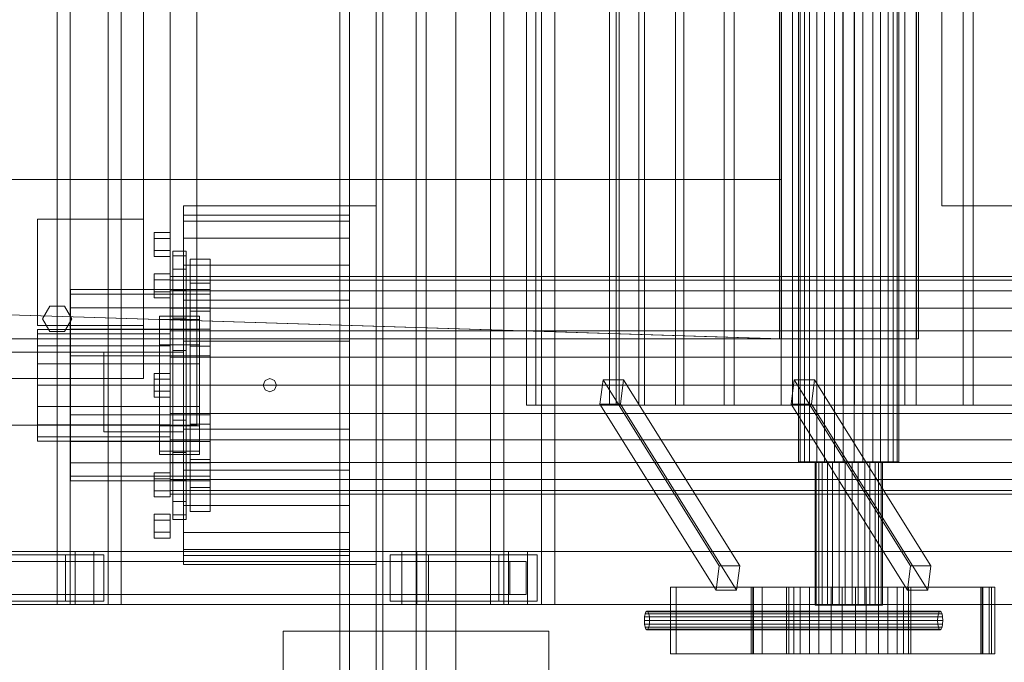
# Model space of a CAD drawing. Header units: millimetres. Extents: x -2233 to 65662, y -50530 to 6847.
# Tile 377 of 656: x 9535 to 10276, y -18494 to -18010. Entities that reach past the tile are written whole.
import ezdxf

# ---------------------------------------------------------------- set-up
doc = ezdxf.new("R2010")
doc.units = ezdxf.units.MM
for name, color, linetype, lineweight in [('COTAS_O', 1, 'Continuous', 0), ('superior_C01', 7, 'Continuous', 0), ('superior_C01-mix', 7, 'Continuous', 0), ('superior_mezcladora', 7, 'Continuous', 0)]:
    doc.layers.add(name, color=color, linetype=linetype, lineweight=lineweight)
doc.dimstyles.new('R19_100', dxfattribs={"dimtxt": 250, "dimasz": 150, "dimexe": 150, "dimexo": 80, "dimgap": 100, "dimtad": 1, "dimtih": 1, "dimtoh": 1, "dimdsep": 46, "dimcen": 0.09, "dimadec": 0, "dimazin": 0, "dimtfac": 1, "dimtdec": 4, "dimtofl": 0, "dimtmove": 0, "dimatfit": 3, "dimfxl": 1, "dimtolj": 1, "dimtzin": 0, "dimarcsym": 0})

# ---------------------------------------------------------------- blocks, each defined once
blk = doc.blocks.new('DIM_R32_33')
at = {"layer": 'COTAS_O'}
for p, q in [((9108.38, -17350), (9063.38, -17500)), ((9808.38, -17350), (9108.38, -17350)), ((9108.38, -18650), (9108.38, -17350)), ((9108.38, -17350), (9153.38, -17500)), ((9108.38, -18650), (9063.38, -18500)), ((9108.38, -18650), (9153.38, -18500)), ((9808.38, -18650), (9108.38, -18650))]:
    blk.add_line(p, q, dxfattribs=at)
blk.add_text('1300 O', height=250, rotation=90, dxfattribs=at).set_placement((9008.38, -18000))

msp = doc.modelspace()

# ---------------------------------------------------------------- linework, layer by layer
at = {"layer": 'superior_C01'}
for p, q in [((9563.324, -17550), (9563.324, -18450)), ((9573.203, -18450), (9573.203, -17550)), ((9601.698, -18450), (9601.698, -17550)), ((9611.577, -17550), (9611.577, -18450)), ((9889.5, -17550), (9889.5, -18450)), ((9899.379, -18450), (9899.379, -17550)), ((9927.873, -18450), (9927.873, -17550)), ((9937.752, -17550), (9937.752, -18450)), ((10121.147, -17657.5), (10121.147, -18342.5)), ((10122.476, -17657.5), (10122.476, -18342.5)), ((10125.569, -17657.5), (10125.569, -18342.5)), ((10129.356, -17657.5), (10129.356, -18342.5)), ((10135.071, -17657.5), (10135.071, -18342.5)), ((10140.738, -17657.5), (10140.738, -18342.5)), ((10148.205, -17657.5), (10148.205, -18342.5)), ((10154.89, -17657.5), (10154.89, -18342.5)), ((10162.973, -17657.5), (10162.973, -18342.5)), ((10169.657, -17657.5), (10169.657, -18342.5)), ((10177.124, -17657.5), (10177.124, -18342.5)), ((10182.791, -17657.5), (10182.791, -18342.5)), ((10188.506, -17657.5), (10188.506, -18342.5)), ((10192.293, -17657.5), (10192.293, -18342.5)), ((10195.386, -18342.5), (10195.386, -17657.5)), ((10196.716, -17657.5), (10196.716, -18342.5)), ((9916.527, -17700), (9916.527, -18300)), ((9923.583, -18300), (9923.583, -17700)), ((9978.984, -17700), (9978.984, -18300)), ((9983.982, -17700), (9983.982, -18300)), ((9986.25, -17700), (9986.25, -18300)), ((10000.902, -17700), (10000.902, -18300)), ((10005.283, -17700), (10005.283, -18300)), ((10028.591, -17700), (10028.591, -18300)), ((10034.788, -17700), (10034.788, -18300)), ((10065.163, -17700), (10065.163, -18300)), ((10072.752, -17700), (10072.752, -18300)), ((10108.125, -17700), (10108.125, -18300)), ((10116.589, -17700), (10116.589, -18300)), ((10154.55, -17700), (10154.55, -18300)), ((10163.312, -17700), (10163.312, -18300)), ((10201.273, -17700), (10201.273, -18300)), ((10209.737, -17700), (10209.737, -18300)), ((10245.11, -17700), (10245.11, -18300)), ((10252.699, -17700), (10252.699, -18300)), ((10210.031, -17750), (10210.031, -18250)), ((10211.451, -18250), (10211.451, -17750)), ((10106.736, -18000), (10106.736, -18130)), ((10108.42, -18130), (10108.42, -18000)), ((9429.768, -18130), (10106.736, -18130)), ((10108.42, -18130), (9431.451, -18130)), ((10106.736, -18130), (10106.736, -18250)), ((10108.42, -18130), (10106.736, -18130)), ((10108.42, -18250), (10108.42, -18130)), ((10106.736, -18250), (9410.453, -18228.298)), ((9412.137, -18228.298), (10108.42, -18250)), ((10210.031, -18250), (1105.699, -18250)), ((1107.119, -18250), (10211.451, -18250)), ((10106.736, -18250), (10108.42, -18250)), ((10210.031, -18250), (10211.451, -18250)), ((9974.066, -18280.886), (9971.743, -18299.114)), ((9989.415, -18280.886), (9974.066, -18280.886)), ((10061.565, -18420.886), (9974.066, -18280.886)), ((9987.092, -18299.114), (9989.415, -18280.886)), ((9989.415, -18280.886), (10076.914, -18420.886)), ((10117.967, -18280.886), (10115.643, -18299.114)), ((10133.316, -18280.886), (10117.967, -18280.886)), ((10205.466, -18420.886), (10117.967, -18280.886)), ((10130.993, -18299.114), (10133.316, -18280.886)), ((10133.316, -18280.886), (10220.815, -18420.886)), ((9916.527, -18300), (10453.757, -18300)), ((9916.527, -18300), (9923.583, -18300)), ((10460.813, -18300), (9923.583, -18300)), ((9971.743, -18299.114), (9987.092, -18299.114)), ((10059.241, -18439.114), (9971.743, -18299.114)), ((9983.982, -18300), (9978.984, -18300)), ((9978.984, -18300), (9986.25, -18300)), ((10000.902, -18300), (9983.982, -18300)), ((9986.25, -18300), (10005.283, -18300)), ((10074.591, -18439.114), (9987.092, -18299.114)), ((10028.591, -18300), (10000.902, -18300)), ((10005.283, -18300), (10034.788, -18300)), ((10065.163, -18300), (10028.591, -18300)), ((10034.788, -18300), (10072.752, -18300)), ((10108.125, -18300), (10065.163, -18300)), ((10072.752, -18300), (10116.589, -18300)), ((10154.55, -18300), (10108.125, -18300)), ((10115.643, -18299.114), (10130.993, -18299.114)), ((10203.142, -18439.114), (10115.643, -18299.114)), ((10116.589, -18300), (10163.312, -18300)), ((10218.492, -18439.114), (10130.993, -18299.114)), ((10201.273, -18300), (10154.55, -18300)), ((10163.312, -18300), (10209.737, -18300)), ((10245.11, -18300), (10201.273, -18300)), ((10209.737, -18300), (10252.699, -18300)), ((10283.074, -18300), (10245.11, -18300)), ((10252.699, -18300), (10289.271, -18300)), ((10125.569, -18342.5), (10121.147, -18342.5)), ((10121.147, -18342.5), (10122.476, -18342.5)), ((10122.476, -18342.5), (10129.356, -18342.5)), ((10135.071, -18342.5), (10125.569, -18342.5)), ((10129.356, -18342.5), (10140.738, -18342.5)), ((10134.468, -18342.5), (10133.576, -18342.5)), ((10133.576, -18342.5), (10136.544, -18342.5)), ((10133.576, -18342.5), (10133.576, -18450.5)), ((10139.084, -18342.5), (10134.468, -18342.5)), ((10134.468, -18342.5), (10134.468, -18450.5)), ((10148.205, -18342.5), (10135.071, -18342.5)), ((10136.544, -18342.5), (10142.92, -18342.5)), ((10136.544, -18342.5), (10136.544, -18450.5)), ((10146.722, -18342.5), (10139.084, -18342.5)), ((10139.084, -18342.5), (10139.084, -18450.5)), ((10140.738, -18342.5), (10154.89, -18342.5)), ((10142.92, -18342.5), (10151.734, -18342.5)), ((10142.92, -18342.5), (10142.92, -18450.5)), ((10156.219, -18342.5), (10146.722, -18342.5)), ((10146.722, -18342.5), (10146.722, -18450.5)), ((10162.973, -18342.5), (10148.205, -18342.5)), ((10151.734, -18342.5), (10161.643, -18342.5)), ((10151.734, -18342.5), (10151.734, -18450.5)), ((10154.89, -18342.5), (10169.657, -18342.5)), ((10166.129, -18342.5), (10156.219, -18342.5)), ((10156.219, -18342.5), (10156.219, -18450.5)), ((10161.643, -18342.5), (10171.14, -18342.5)), ((10161.643, -18342.5), (10161.643, -18450.5)), ((10177.124, -18342.5), (10162.973, -18342.5)), ((10174.942, -18342.5), (10166.129, -18342.5)), ((10166.129, -18342.5), (10166.129, -18450.5)), ((10169.657, -18342.5), (10182.791, -18342.5)), ((10171.14, -18342.5), (10178.778, -18342.5)), ((10171.14, -18342.5), (10171.14, -18450.5)), ((10181.319, -18342.5), (10174.942, -18342.5)), ((10174.942, -18342.5), (10174.942, -18450.5)), ((10188.506, -18342.5), (10177.124, -18342.5)), ((10178.778, -18342.5), (10183.394, -18342.5)), ((10178.778, -18342.5), (10178.778, -18450.5)), ((10184.286, -18342.5), (10181.319, -18342.5)), ((10181.319, -18342.5), (10181.319, -18450.5)), ((10182.791, -18342.5), (10192.293, -18342.5)), ((10183.394, -18342.5), (10184.286, -18342.5)), ((10183.394, -18450.5), (10183.394, -18342.5)), ((10184.286, -18342.5), (10184.286, -18450.5)), ((10195.386, -18342.5), (10188.506, -18342.5)), ((10192.293, -18342.5), (10196.716, -18342.5)), ((10196.716, -18342.5), (10195.386, -18342.5)), ((9576.866, -18410), (8425.658, -18410)), ((8439.771, -18410), (9590.979, -18410)), ((9822.599, -18410), (9496.424, -18410)), ((9507.714, -18410), (9833.889, -18410)), ((9576.866, -18410), (9576.866, -18450)), ((9590.979, -18410), (9576.866, -18410)), ((9903.042, -18410), (9576.866, -18410)), ((9590.979, -18450), (9590.979, -18410)), ((9590.979, -18410), (9917.154, -18410)), ((9822.599, -18410), (9822.599, -18450)), ((9833.889, -18410), (9822.599, -18410)), ((10335.846, -18410), (9822.599, -18410)), ((9833.889, -18450), (9833.889, -18410)), ((9833.889, -18410), (10347.136, -18410)), ((9903.042, -18410), (9903.042, -18450)), ((9917.154, -18410), (9903.042, -18410)), ((10416.288, -18410), (9903.042, -18410)), ((9917.154, -18450), (9917.154, -18410)), ((9917.154, -18410), (10430.401, -18410)), ((9569.532, -18412.5), (9487.679, -18412.5)), ((9495.952, -18417.5), (9903.981, -18417.5)), ((9916.215, -18417.5), (9508.186, -18417.5)), ((9516.459, -18412.5), (9598.313, -18412.5)), ((9569.532, -18447.5), (9569.532, -18412.5)), ((9569.532, -18412.5), (9598.313, -18412.5)), ((9598.313, -18412.5), (9598.313, -18447.5)), ((9842.634, -18412.5), (9813.854, -18412.5)), ((9813.854, -18412.5), (9813.854, -18447.5)), ((9895.708, -18412.5), (9813.854, -18412.5)), ((9842.634, -18447.5), (9842.634, -18412.5)), ((9842.634, -18412.5), (9924.488, -18412.5)), ((9895.708, -18447.5), (9895.708, -18412.5)), ((9895.708, -18412.5), (9924.488, -18412.5)), ((9903.981, -18442.5), (9903.981, -18417.5)), ((9903.981, -18417.5), (9916.215, -18417.5)), ((9916.215, -18417.5), (9916.215, -18442.5)), ((9924.488, -18412.5), (9924.488, -18447.5)), ((10059.241, -18439.114), (10061.565, -18420.886)), ((10061.565, -18420.886), (10076.914, -18420.886)), ((10076.914, -18420.886), (10074.591, -18439.114)), ((10203.142, -18439.114), (10205.466, -18420.886)), ((10205.466, -18420.886), (10220.815, -18420.886)), ((10220.815, -18420.886), (10218.492, -18439.114)), ((10264.744, -18437), (10024.909, -18437)), ((10024.909, -18437), (10024.909, -18487)), ((10029.143, -18437), (10024.909, -18437)), ((10029.143, -18487), (10029.143, -18437)), ((10029.143, -18437), (10268.978, -18437)), ((10074.591, -18439.114), (10059.241, -18439.114)), ((10258.255, -18437), (10085.574, -18437)), ((10085.574, -18437), (10085.574, -18487)), ((10087.268, -18437), (10085.574, -18437)), ((10259.384, -18437), (10086.703, -18437)), ((10086.703, -18437), (10086.703, -18487)), ((10093.76, -18437), (10086.703, -18437)), ((10087.268, -18487), (10087.268, -18437)), ((10087.268, -18437), (10259.949, -18437)), ((10093.76, -18487), (10093.76, -18437)), ((10093.76, -18437), (10266.441, -18437)), ((10113.842, -18437), (10112.198, -18437)), ((10112.198, -18437), (10117.668, -18437)), ((10112.198, -18437), (10112.198, -18487)), ((10122.351, -18437), (10113.842, -18437)), ((10113.842, -18437), (10113.842, -18487)), ((10117.668, -18437), (10129.42, -18437)), ((10117.668, -18437), (10117.668, -18487)), ((10136.429, -18437), (10122.351, -18437)), ((10122.351, -18437), (10122.351, -18487)), ((10129.42, -18437), (10145.665, -18437)), ((10129.42, -18437), (10129.42, -18487)), ((10153.932, -18437), (10136.429, -18437)), ((10136.429, -18437), (10136.429, -18487)), ((10145.665, -18437), (10163.93, -18437)), ((10145.665, -18437), (10145.665, -18487)), ((10172.197, -18437), (10153.932, -18437)), ((10153.932, -18437), (10153.932, -18487)), ((10163.93, -18437), (10181.433, -18437)), ((10163.93, -18437), (10163.93, -18487)), ((10188.442, -18437), (10172.197, -18437)), ((10172.197, -18437), (10172.197, -18487)), ((10181.433, -18437), (10195.511, -18437)), ((10181.433, -18437), (10181.433, -18487)), ((10200.194, -18437), (10188.442, -18437)), ((10188.442, -18437), (10188.442, -18487)), ((10195.511, -18437), (10204.02, -18437)), ((10195.511, -18437), (10195.511, -18487)), ((10205.664, -18437), (10200.194, -18437)), ((10200.194, -18437), (10200.194, -18487)), ((10218.492, -18439.114), (10203.142, -18439.114)), ((10204.02, -18437), (10205.664, -18437)), ((10204.02, -18487), (10204.02, -18437)), ((10205.664, -18437), (10205.664, -18487)), ((10258.255, -18487), (10258.255, -18437)), ((10258.255, -18437), (10259.949, -18437)), ((10259.384, -18487), (10259.384, -18437)), ((10259.384, -18437), (10266.441, -18437)), ((10259.949, -18437), (10259.949, -18487)), ((10264.744, -18487), (10264.744, -18437)), ((10264.744, -18437), (10268.978, -18437)), ((10266.441, -18437), (10266.441, -18487)), ((10268.978, -18437), (10268.978, -18487)), ((9569.532, -18447.5), (9487.679, -18447.5)), ((9495.952, -18442.5), (9903.981, -18442.5)), ((9508.186, -18442.5), (9916.215, -18442.5)), ((9598.313, -18447.5), (9516.459, -18447.5)), ((9598.313, -18447.5), (9569.532, -18447.5)), ((9813.854, -18447.5), (9842.634, -18447.5)), ((9895.708, -18447.5), (9813.854, -18447.5)), ((9924.488, -18447.5), (9842.634, -18447.5)), ((9924.488, -18447.5), (9895.708, -18447.5)), ((9916.215, -18442.5), (9903.981, -18442.5)), ((8425.658, -18450), (9576.866, -18450)), ((8439.771, -18450), (9590.979, -18450)), ((9496.424, -18450), (9822.599, -18450)), ((9507.714, -18450), (9833.889, -18450)), ((9563.324, -18450), (9601.698, -18450)), ((9563.324, -18450), (9573.203, -18450)), ((9611.577, -18450), (9573.203, -18450)), ((9576.866, -18450), (9590.979, -18450)), ((9576.866, -18450), (9903.042, -18450)), ((9590.979, -18450), (9917.154, -18450)), ((9611.577, -18450), (9601.698, -18450)), ((9822.599, -18450), (9833.889, -18450)), ((9822.599, -18450), (10335.846, -18450)), ((9833.889, -18450), (10347.136, -18450)), ((9889.5, -18450), (9927.873, -18450)), ((9889.5, -18450), (9899.379, -18450)), ((9937.752, -18450), (9899.379, -18450)), ((9903.042, -18450), (9917.154, -18450)), ((9903.042, -18450), (10416.288, -18450)), ((9917.154, -18450), (10430.401, -18450)), ((9937.752, -18450), (9927.873, -18450)), ((10005.736, -18457.05), (10006.377, -18455.533)), ((10006.377, -18455.533), (10007.133, -18455)), ((10006.377, -18455.533), (10227.025, -18455.533)), ((10007.133, -18455), (10007.89, -18455.533)), ((10227.782, -18455), (10007.133, -18455)), ((10007.89, -18455.533), (10008.531, -18457.05)), ((10007.89, -18455.533), (10228.538, -18455.533)), ((10136.544, -18450.5), (10133.576, -18450.5)), ((10133.576, -18450.5), (10134.468, -18450.5)), ((10134.468, -18450.5), (10139.084, -18450.5)), ((10142.92, -18450.5), (10136.544, -18450.5)), ((10139.084, -18450.5), (10146.722, -18450.5)), ((10151.734, -18450.5), (10142.92, -18450.5)), ((10146.722, -18450.5), (10156.219, -18450.5)), ((10161.643, -18450.5), (10151.734, -18450.5)), ((10156.219, -18450.5), (10166.129, -18450.5)), ((10171.14, -18450.5), (10161.643, -18450.5)), ((10166.129, -18450.5), (10174.942, -18450.5)), ((10178.778, -18450.5), (10171.14, -18450.5)), ((10174.942, -18450.5), (10181.319, -18450.5)), ((10183.394, -18450.5), (10178.778, -18450.5)), ((10181.319, -18450.5), (10184.286, -18450.5)), ((10184.286, -18450.5), (10183.394, -18450.5)), ((10227.025, -18455.533), (10226.385, -18457.05)), ((10227.782, -18455), (10227.025, -18455.533)), ((10228.538, -18455.533), (10227.782, -18455)), ((10229.179, -18457.05), (10228.538, -18455.533)), ((10005.158, -18462), (10005.308, -18459.321)), ((10005.308, -18464.679), (10005.158, -18462)), ((10005.158, -18462), (10225.806, -18462)), ((10005.308, -18459.321), (10005.736, -18457.05)), ((10005.308, -18459.321), (10225.956, -18459.321)), ((10005.736, -18457.05), (10226.385, -18457.05)), ((10008.531, -18457.05), (10008.959, -18459.321)), ((10008.531, -18457.05), (10229.179, -18457.05)), ((10008.959, -18459.321), (10009.109, -18462)), ((10008.959, -18459.321), (10229.607, -18459.321)), ((10009.109, -18462), (10008.959, -18464.679)), ((10009.109, -18462), (10229.757, -18462)), ((10225.956, -18459.321), (10225.806, -18462)), ((10225.806, -18462), (10225.956, -18464.679)), ((10226.385, -18457.05), (10225.956, -18459.321)), ((10229.607, -18459.321), (10229.179, -18457.05)), ((10229.757, -18462), (10229.607, -18459.321)), ((10229.607, -18464.679), (10229.757, -18462)), ((10005.736, -18466.95), (10005.308, -18464.679)), ((10005.308, -18464.679), (10225.956, -18464.679)), ((10006.377, -18468.467), (10005.736, -18466.95)), ((10005.736, -18466.95), (10226.385, -18466.95)), ((10007.133, -18469), (10006.377, -18468.467)), ((10006.377, -18468.467), (10227.025, -18468.467)), ((10007.89, -18468.467), (10007.133, -18469)), ((10007.133, -18469), (10227.782, -18469)), ((10008.531, -18466.95), (10007.89, -18468.467)), ((10007.89, -18468.467), (10228.538, -18468.467)), ((10008.959, -18464.679), (10008.531, -18466.95)), ((10008.531, -18466.95), (10229.179, -18466.95)), ((10008.959, -18464.679), (10229.607, -18464.679)), ((10225.956, -18464.679), (10226.385, -18466.95)), ((10226.385, -18466.95), (10227.025, -18468.467)), ((10227.025, -18468.467), (10227.782, -18469)), ((10227.782, -18469), (10228.538, -18468.467)), ((10228.538, -18468.467), (10229.179, -18466.95)), ((10229.179, -18466.95), (10229.607, -18464.679)), ((10024.909, -18487), (10264.744, -18487)), ((10024.909, -18487), (10029.143, -18487)), ((10268.978, -18487), (10029.143, -18487)), ((10085.574, -18487), (10258.255, -18487)), ((10085.574, -18487), (10087.268, -18487)), ((10086.703, -18487), (10259.384, -18487)), ((10086.703, -18487), (10093.76, -18487)), ((10259.949, -18487), (10087.268, -18487)), ((10266.441, -18487), (10093.76, -18487)), ((10117.668, -18487), (10112.198, -18487)), ((10112.198, -18487), (10113.842, -18487)), ((10113.842, -18487), (10122.351, -18487)), ((10129.42, -18487), (10117.668, -18487)), ((10122.351, -18487), (10136.429, -18487)), ((10145.665, -18487), (10129.42, -18487)), ((10136.429, -18487), (10153.932, -18487)), ((10163.93, -18487), (10145.665, -18487)), ((10153.932, -18487), (10172.197, -18487)), ((10181.433, -18487), (10163.93, -18487)), ((10172.197, -18487), (10188.442, -18487)), ((10195.511, -18487), (10181.433, -18487)), ((10188.442, -18487), (10200.194, -18487)), ((10204.02, -18487), (10195.511, -18487)), ((10200.194, -18487), (10205.664, -18487)), ((10205.664, -18487), (10204.02, -18487)), ((10259.949, -18487), (10258.255, -18487)), ((10266.441, -18487), (10259.384, -18487)), ((10268.978, -18487), (10264.744, -18487))]:
    msp.add_line(p, q, dxfattribs=at)
at = {"layer": 'superior_C01-mix'}
for p, q in [((10228.931, -17850), (10228.931, -18150)), ((10228.931, -18150), (10628.931, -18150)), ((10383.381, -18150), (10228.931, -18150))]:
    msp.add_line(p, q, dxfattribs=at)
at = {"layer": 'superior_mezcladora'}
for p, q in [((9775.881, -17250), (9775.881, -18750)), ((9783.381, -18750), (9783.381, -17250)), ((9840.881, -18750), (9840.881, -17250)), ((9808.381, -18650), (9808.381, -17350)), ((9833.381, -17350), (9833.381, -18650)), ((9808.381, -18625), (9808.381, -17375)), ((9833.381, -17375), (9833.381, -18625)), ((9803.381, -18600), (9803.381, -17400)), ((9808.381, -17400), (9808.381, -18600)), ((9863.381, -17400), (9863.381, -18600)), ((9668.381, -17685), (9668.381, -18315)), ((9628.381, -17720), (9628.381, -18280)), ((9648.381, -17740), (9648.381, -18260)), ((9658.381, -18420), (9658.381, -18150)), ((9658.381, -18150), (9803.381, -18150)), ((9803.381, -18150), (9803.381, -18420)), ((9548.381, -18240), (9548.381, -18160)), ((9548.381, -18160), (9628.381, -18160)), ((9628.381, -18160), (9628.381, -18240)), ((9658.381, -18161.361), (9658.381, -18157)), ((9783.381, -18157), (9658.381, -18157)), ((9783.381, -18157), (9783.381, -18161.361)), ((9658.381, -18161.361), (9658.381, -18174.149)), ((9658.381, -18161.361), (9783.381, -18161.361)), ((9783.381, -18161.361), (9783.381, -18174.149)), ((9636.381, -18174.5), (9636.381, -18170)), ((9648.381, -18170), (9636.381, -18170)), ((9636.381, -18174.5), (9636.381, -18183.5)), ((9636.381, -18174.5), (9648.381, -18174.5)), ((9648.381, -18170), (9648.381, -18174.5)), ((9648.381, -18174.5), (9648.381, -18183.5)), ((9658.381, -18174.149), (9658.381, -18194.49)), ((9658.381, -18174.149), (9783.381, -18174.149)), ((9783.381, -18174.149), (9783.381, -18194.49)), ((9636.381, -18183.5), (9636.381, -18188)), ((9636.381, -18183.5), (9648.381, -18183.5)), ((9636.381, -18188), (9648.381, -18188)), ((9648.381, -18183.5), (9648.381, -18188)), ((9650.381, -18187.441), (9650.381, -18184)), ((9660.381, -18184), (9650.381, -18184)), ((9650.381, -18187.441), (9650.381, -18197.531)), ((9650.381, -18187.441), (9660.381, -18187.441)), ((9660.381, -18184), (9660.381, -18187.441)), ((9660.381, -18187.441), (9660.381, -18197.531)), ((9658.381, -18194.49), (9658.381, -18221)), ((9658.381, -18194.49), (9783.381, -18194.49)), ((9663.381, -18194.65), (9663.381, -18190)), ((9678.381, -18190), (9663.381, -18190)), ((9663.381, -18194.65), (9663.381, -18208.143)), ((9663.381, -18194.65), (9678.381, -18194.65)), ((9678.381, -18190), (9678.381, -18194.65)), ((9678.381, -18194.65), (9678.381, -18208.143)), ((9783.381, -18194.49), (9783.381, -18221)), ((9636.381, -18205.547), (9636.381, -18201.047)), ((9648.381, -18201.047), (9636.381, -18201.047)), ((9648.381, -18201.047), (9648.381, -18205.547)), ((9648.381, -18205.794), (9648.381, -18203)), ((16168.381, -18203), (9648.381, -18203)), ((9650.381, -18197.531), (9650.381, -18213.582)), ((9650.381, -18197.531), (9660.381, -18197.531)), ((9660.381, -18197.531), (9660.381, -18213.582)), ((9636.381, -18205.547), (9636.381, -18214.547)), ((9636.381, -18205.547), (9648.381, -18205.547)), ((9648.381, -18205.547), (9648.381, -18214.547)), ((9648.381, -18205.794), (9648.381, -18213.986)), ((9648.381, -18205.794), (16168.381, -18205.794)), ((9663.381, -18208.143), (9663.381, -18229.16)), ((9663.381, -18208.143), (9678.381, -18208.143)), ((9678.381, -18208.143), (9678.381, -18229.16)), ((9573.381, -18216.524), (9573.381, -18213)), ((9678.381, -18213), (9573.381, -18213)), ((9573.381, -18216.524), (9573.381, -18226.751)), ((9573.381, -18216.524), (9678.381, -18216.524)), ((9636.381, -18214.547), (9636.381, -18219.047)), ((9636.381, -18214.547), (9648.381, -18214.547)), ((9636.381, -18219.047), (9648.381, -18219.047)), ((9648.381, -18213.986), (9648.381, -18227.017)), ((9648.381, -18213.986), (16168.381, -18213.986)), ((9648.381, -18214.547), (9648.381, -18219.047)), ((9650.381, -18213.582), (9650.381, -18234.5)), ((9650.381, -18213.582), (9660.381, -18213.582)), ((9660.381, -18213.582), (9660.381, -18234.5)), ((9678.381, -18213), (9678.381, -18216.524)), ((9678.381, -18216.524), (9678.381, -18226.751)), ((9552.381, -18235), (9557.881, -18225.474)), ((9557.881, -18225.474), (9568.881, -18225.474)), ((9568.881, -18225.474), (9574.381, -18235)), ((9573.381, -18226.751), (9573.381, -18242.679)), ((9573.381, -18226.751), (9678.381, -18226.751)), ((9658.381, -18221), (9658.381, -18251.871)), ((9658.381, -18221), (9783.381, -18221)), ((9678.381, -18226.751), (9678.381, -18242.679)), ((9783.381, -18221), (9783.381, -18251.871)), ((9640.381, -18235.545), (9640.381, -18233)), ((9670.381, -18233), (9640.381, -18233)), ((9648.381, -18227.017), (9648.381, -18244)), ((9648.381, -18227.017), (16168.381, -18227.017)), ((9663.381, -18229.16), (9663.381, -18255.643)), ((9663.381, -18229.16), (9678.381, -18229.16)), ((9670.381, -18233), (9670.381, -18235.545)), ((9678.381, -18229.16), (9678.381, -18255.643)), ((9628.381, -18240), (9548.381, -18240)), ((9557.881, -18244.526), (9552.381, -18235)), ((9574.381, -18235), (9568.881, -18244.526)), ((9640.381, -18235.545), (9640.381, -18242.931)), ((9640.381, -18235.545), (9670.381, -18235.545)), ((9650.381, -18234.5), (9650.381, -18258.859)), ((9650.381, -18234.5), (9660.381, -18234.5)), ((9660.381, -18234.5), (9660.381, -18258.859)), ((9670.381, -18235.545), (9670.381, -18242.931)), ((9548.381, -18246.197), (9548.381, -18243)), ((9648.381, -18243), (9548.381, -18243)), ((9548.381, -18246.197), (9548.381, -18255.302)), ((9548.381, -18246.197), (9648.381, -18246.197)), ((9568.881, -18244.526), (9557.881, -18244.526)), ((9573.381, -18242.679), (9573.381, -18262.751)), ((9573.381, -18242.679), (9678.381, -18242.679)), ((9640.381, -18242.931), (9640.381, -18254.435)), ((9640.381, -18242.931), (9670.381, -18242.931)), ((9648.381, -18243), (9648.381, -18246.197)), ((9648.381, -18244), (9648.381, -18263.777)), ((9648.381, -18244), (16168.381, -18244)), ((9648.381, -18246.197), (9648.381, -18255.302)), ((9670.381, -18242.931), (9670.381, -18254.435)), ((9678.381, -18242.679), (9678.381, -18262.751)), ((9548.381, -18255.302), (9548.381, -18268.927)), ((9548.381, -18255.302), (9648.381, -18255.302)), ((9640.381, -18254.435), (9640.381, -18268.931)), ((9640.381, -18254.435), (9670.381, -18254.435)), ((9648.381, -18255.302), (9648.381, -18268.927)), ((9658.381, -18251.871), (9658.381, -18285)), ((9658.381, -18251.871), (9783.381, -18251.871)), ((9663.381, -18255.643), (9663.381, -18285)), ((9663.381, -18255.643), (9678.381, -18255.643)), ((9670.381, -18254.435), (9670.381, -18268.931)), ((9678.381, -18255.643), (9678.381, -18285)), ((9783.381, -18251.871), (9783.381, -18285)), ((9648.381, -18260), (9198.381, -18260)), ((9573.381, -18262.751), (9573.381, -18285)), ((9573.381, -18262.751), (9678.381, -18262.751)), ((9598.381, -18320), (9598.381, -18260)), ((9598.381, -18260), (9658.381, -18260)), ((9648.381, -18263.777), (9648.381, -18285)), ((9648.381, -18263.777), (16168.381, -18263.777)), ((9650.381, -18258.859), (9650.381, -18285)), ((9650.381, -18258.859), (9660.381, -18258.859)), ((9658.381, -18260), (9658.381, -18320)), ((9660.381, -18258.859), (9660.381, -18285)), ((9678.381, -18262.751), (9678.381, -18285)), ((9548.381, -18268.927), (9548.381, -18285)), ((9548.381, -18268.927), (9648.381, -18268.927)), ((9640.381, -18268.931), (9640.381, -18285)), ((9640.381, -18268.931), (9670.381, -18268.931)), ((9648.381, -18268.927), (9648.381, -18285)), ((9670.381, -18268.931), (9670.381, -18285)), ((9636.381, -18280.5), (9636.381, -18276)), ((9648.381, -18276), (9636.381, -18276)), ((9648.381, -18276), (9648.381, -18280.5)), ((9628.381, -18280), (9218.381, -18280)), ((9548.381, -18285), (9548.381, -18301.073)), ((9548.381, -18285), (9648.381, -18285)), ((9573.381, -18285), (9573.381, -18307.249)), ((9573.381, -18285), (9678.381, -18285)), ((9636.381, -18280.5), (9636.381, -18289.5)), ((9636.381, -18280.5), (9648.381, -18280.5)), ((9640.381, -18285), (9640.381, -18301.069)), ((9640.381, -18285), (9670.381, -18285)), ((9648.381, -18280.5), (9648.381, -18289.5)), ((9648.381, -18285), (9648.381, -18306.223)), ((9648.381, -18285), (16168.381, -18285)), ((9648.381, -18285), (9648.381, -18301.073)), ((9650.381, -18285), (9650.381, -18311.141)), ((9650.381, -18285), (9660.381, -18285)), ((9658.381, -18285), (9658.381, -18318.129)), ((9658.381, -18285), (9783.381, -18285)), ((9660.381, -18285), (9660.381, -18311.141)), ((9663.381, -18285), (9663.381, -18314.357)), ((9663.381, -18285), (9678.381, -18285)), ((9670.381, -18285), (9670.381, -18301.069)), ((9678.381, -18285), (9678.381, -18307.249)), ((9678.381, -18285), (9678.381, -18314.357)), ((9718.381, -18285), (9719.846, -18281.464)), ((9719.846, -18288.536), (9718.381, -18285)), ((9719.846, -18281.464), (9723.381, -18280)), ((9723.381, -18280), (9726.917, -18281.464)), ((9726.917, -18281.464), (9728.381, -18285)), ((9728.381, -18285), (9726.917, -18288.536)), ((9783.381, -18285), (9783.381, -18318.129)), ((9636.381, -18289.5), (9636.381, -18294)), ((9636.381, -18289.5), (9648.381, -18289.5)), ((9648.381, -18289.5), (9648.381, -18294)), ((9723.381, -18290), (9719.846, -18288.536)), ((9726.917, -18288.536), (9723.381, -18290)), ((9636.381, -18294), (9648.381, -18294)), ((9548.381, -18301.073), (9548.381, -18314.698)), ((9548.381, -18301.073), (9648.381, -18301.073)), ((9573.381, -18307.249), (9573.381, -18327.321)), ((9573.381, -18307.249), (9678.381, -18307.249)), ((9640.381, -18301.069), (9640.381, -18315.565)), ((9640.381, -18301.069), (9670.381, -18301.069)), ((9648.381, -18301.073), (9648.381, -18314.698)), ((9648.381, -18306.223), (9648.381, -18326)), ((9648.381, -18306.223), (16168.381, -18306.223)), ((9670.381, -18301.069), (9670.381, -18315.565)), ((9678.381, -18307.249), (9678.381, -18327.321)), ((9668.381, -18315), (9158.381, -18315)), ((9548.381, -18314.698), (9548.381, -18323.803)), ((9548.381, -18314.698), (9648.381, -18314.698)), ((9640.381, -18315.565), (9640.381, -18327.069)), ((9640.381, -18315.565), (9670.381, -18315.565)), ((9648.381, -18314.698), (9648.381, -18323.803)), ((9650.381, -18311.141), (9650.381, -18335.5)), ((9650.381, -18311.141), (9660.381, -18311.141)), ((9660.381, -18311.141), (9660.381, -18335.5)), ((9663.381, -18314.357), (9663.381, -18340.84)), ((9663.381, -18314.357), (9678.381, -18314.357)), ((9670.381, -18315.565), (9670.381, -18327.069)), ((9678.381, -18314.357), (9678.381, -18340.84)), ((9658.381, -18320), (9598.381, -18320)), ((9658.381, -18318.129), (9658.381, -18349)), ((9658.381, -18318.129), (9783.381, -18318.129)), ((9783.381, -18318.129), (9783.381, -18349)), ((9548.381, -18323.803), (9548.381, -18327)), ((9548.381, -18323.803), (9648.381, -18323.803)), ((9548.381, -18327), (9648.381, -18327)), ((9573.381, -18327.321), (9573.381, -18343.249)), ((9573.381, -18327.321), (9678.381, -18327.321)), ((9640.381, -18327.069), (9640.381, -18334.455)), ((9640.381, -18327.069), (9670.381, -18327.069)), ((9648.381, -18323.803), (9648.381, -18327)), ((9648.381, -18326), (9648.381, -18342.983)), ((9648.381, -18326), (16168.381, -18326)), ((9670.381, -18327.069), (9670.381, -18334.455)), ((9678.381, -18327.321), (9678.381, -18343.249)), ((9640.381, -18334.455), (9640.381, -18337)), ((9640.381, -18334.455), (9670.381, -18334.455)), ((9640.381, -18337), (9670.381, -18337)), ((9650.381, -18335.5), (9650.381, -18356.418)), ((9650.381, -18335.5), (9660.381, -18335.5)), ((9660.381, -18335.5), (9660.381, -18356.418)), ((9670.381, -18334.455), (9670.381, -18337)), ((9573.381, -18343.249), (9573.381, -18353.476)), ((9573.381, -18343.249), (9678.381, -18343.249)), ((9648.381, -18342.983), (9648.381, -18356.014)), ((9648.381, -18342.983), (16168.381, -18342.983)), ((9663.381, -18340.84), (9663.381, -18361.857)), ((9663.381, -18340.84), (9678.381, -18340.84)), ((9678.381, -18340.84), (9678.381, -18361.857)), ((9678.381, -18343.249), (9678.381, -18353.476)), ((9636.381, -18355.453), (9636.381, -18350.953)), ((9648.381, -18350.953), (9636.381, -18350.953)), ((9648.381, -18350.953), (9648.381, -18355.453)), ((9658.381, -18349), (9658.381, -18375.51)), ((9658.381, -18349), (9783.381, -18349)), ((9783.381, -18349), (9783.381, -18375.51)), ((9573.381, -18353.476), (9573.381, -18357)), ((9573.381, -18353.476), (9678.381, -18353.476)), ((9573.381, -18357), (9678.381, -18357)), ((9636.381, -18355.453), (9636.381, -18364.453)), ((9636.381, -18355.453), (9648.381, -18355.453)), ((9648.381, -18355.453), (9648.381, -18364.453)), ((9648.381, -18356.014), (9648.381, -18364.206)), ((9648.381, -18356.014), (16168.381, -18356.014)), ((9650.381, -18356.418), (9650.381, -18372.469)), ((9650.381, -18356.418), (9660.381, -18356.418)), ((9660.381, -18356.418), (9660.381, -18372.469)), ((9678.381, -18353.476), (9678.381, -18357)), ((9636.381, -18364.453), (9636.381, -18368.953)), ((9636.381, -18364.453), (9648.381, -18364.453)), ((9648.381, -18364.206), (9648.381, -18367)), ((9648.381, -18364.206), (16168.381, -18364.206)), ((9648.381, -18364.453), (9648.381, -18368.953)), ((9648.381, -18367), (16168.381, -18367)), ((9663.381, -18361.857), (9663.381, -18375.35)), ((9663.381, -18361.857), (9678.381, -18361.857)), ((9678.381, -18361.857), (9678.381, -18375.35)), ((9636.381, -18368.953), (9648.381, -18368.953)), ((9650.381, -18372.469), (9650.381, -18382.559)), ((9650.381, -18372.469), (9660.381, -18372.469)), ((9660.381, -18372.469), (9660.381, -18382.559)), ((9636.381, -18386.5), (9636.381, -18382)), ((9648.381, -18382), (9636.381, -18382)), ((9648.381, -18382), (9648.381, -18386.5)), ((9658.381, -18375.51), (9658.381, -18395.851)), ((9658.381, -18375.51), (9783.381, -18375.51)), ((9663.381, -18375.35), (9663.381, -18380)), ((9663.381, -18375.35), (9678.381, -18375.35)), ((9663.381, -18380), (9678.381, -18380)), ((9678.381, -18375.35), (9678.381, -18380)), ((9783.381, -18375.51), (9783.381, -18395.851)), ((9636.381, -18386.5), (9636.381, -18395.5)), ((9636.381, -18386.5), (9648.381, -18386.5)), ((9648.381, -18386.5), (9648.381, -18395.5)), ((9650.381, -18382.559), (9650.381, -18386)), ((9650.381, -18382.559), (9660.381, -18382.559)), ((9650.381, -18386), (9660.381, -18386)), ((9660.381, -18382.559), (9660.381, -18386)), ((9636.381, -18395.5), (9636.381, -18400)), ((9636.381, -18395.5), (9648.381, -18395.5)), ((9648.381, -18395.5), (9648.381, -18400)), ((9658.381, -18395.851), (9658.381, -18408.639)), ((9658.381, -18395.851), (9783.381, -18395.851)), ((9783.381, -18395.851), (9783.381, -18408.639)), ((9636.381, -18400), (9648.381, -18400)), ((9658.381, -18408.639), (9658.381, -18413)), ((9658.381, -18408.639), (9783.381, -18408.639)), ((9783.381, -18408.639), (9783.381, -18413)), ((9658.381, -18413), (9783.381, -18413)), ((9803.381, -18420), (9658.381, -18420)), ((9733.381, -18630), (9733.381, -18470)), ((9733.381, -18470), (9933.381, -18470)), ((9933.381, -18470), (9933.381, -18630))]:
    msp.add_line(p, q, dxfattribs=at)

# ---------------------------------------------------------------- dimensions: what is measured, and where the dimension line sits
at = {"layer": 'COTAS_O'}
dim = msp.add_aligned_dim(p1=(9808.381, -18650), p2=(9808.381, -17350), distance=700, text='<> O', dimstyle='R19_100', dxfattribs=at)
dim.commit()
dim.dimension.update_dxf_attribs({"geometry": 'DIM_R32_33', "text_midpoint": (9108.381, -18000)})

doc.saveas('drawing.dxf')
